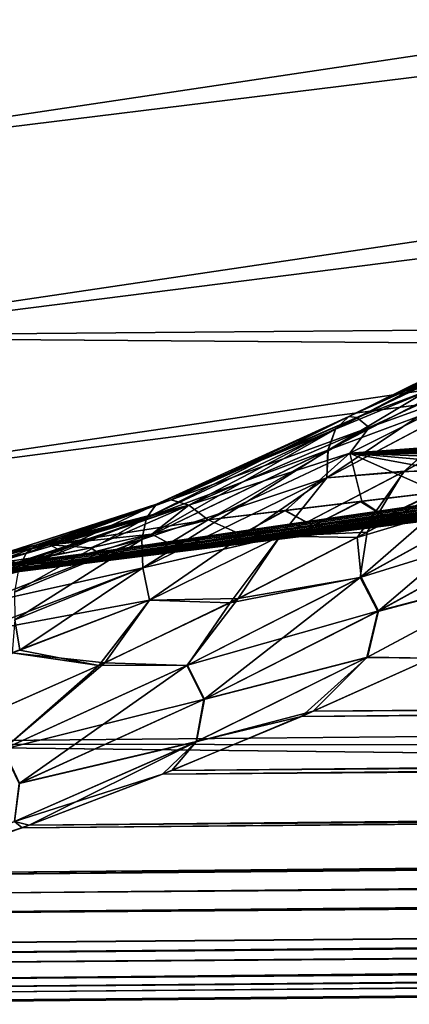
# Model space of a CAD drawing. Header units: millimetres. Extents: x -128 to 173, y -40 to 30.
# Tile 275 of 353: x 131.133 to 131.757, y -22.811 to -21.235. Entities that reach past the tile are written whole.
import ezdxf

# ---------------------------------------------------------------- set-up
doc = ezdxf.new("R2010")
doc.units = ezdxf.units.MM
doc.header["$LTSCALE"] = 56.728605
for name, color, linetype in [('254', 7, 'CONTINUOUS'), ('255', 7, 'CONTINUOUS'), ('256', 7, 'CONTINUOUS'), ('262', 7, 'CONTINUOUS'), ('264', 7, 'CONTINUOUS'), ('268', 7, 'CONTINUOUS'), ('271', 7, 'CONTINUOUS'), ('272', 7, 'CONTINUOUS'), ('276', 7, 'CONTINUOUS'), ('280', 7, 'CONTINUOUS'), ('281', 7, 'CONTINUOUS'), ('282', 7, 'CONTINUOUS')]:
    doc.layers.add(name, color=color, linetype=linetype)

msp = doc.modelspace()

# ---------------------------------------------------------------- linework, layer by layer
at = {"layer": '254', "color": 7, "linetype": 'CONTINUOUS'}
for points in [[(171.8356, -20.5212, -9.5572), (171.8356, -21.3884, -7.4158), (130.5017, -20.8651, -9.6729), (171.8356, -20.5212, -9.5572)], [(171.8356, -21.3884, 7.4158), (171.8356, -20.5212, 9.5572), (130.5017, -20.8651, 9.6729), (171.8356, -21.3884, 7.4158)], [(130.5017, -20.8651, -9.6729), (171.8356, -21.3884, -7.4158), (130.5017, -21.7429, -7.4944), (130.5017, -20.8651, -9.6729)], [(130.5017, -21.7429, 7.4944), (171.8356, -21.3884, 7.4158), (130.5017, -20.8651, 9.6729), (130.5017, -21.7429, 7.4944)], [(171.8356, -21.3884, -7.4158), (171.8356, -22.0329, -5.1971), (130.5017, -21.7429, -7.4944), (171.8356, -21.3884, -7.4158)], [(171.8356, -22.0329, 5.1971), (171.8356, -21.3884, 7.4158), (130.5017, -21.7429, 7.4944), (171.8356, -22.0329, 5.1971)], [(130.5017, -21.7429, -7.4944), (171.8356, -22.0329, -5.1971), (130.5017, -22.3939, -5.2377), (130.5017, -21.7429, -7.4944)], [(130.5017, -22.3939, 5.2377), (171.8356, -22.0329, 5.1971), (130.5017, -21.7429, 7.4944), (130.5017, -22.3939, 5.2377)], [(171.8356, -22.0329, -5.1971), (171.8356, -22.4478, -2.9243), (130.5017, -22.3939, -5.2377), (171.8356, -22.0329, -5.1971)], [(171.8356, -22.4478, 2.9243), (171.8356, -22.0329, 5.1971), (130.5017, -22.3939, 5.2377), (171.8356, -22.4478, 2.9243)], [(151.2652, -22.6287, -2.9254), (130.5017, -22.8113, -2.9264), (130.5017, -22.3939, -5.2377), (151.2652, -22.6287, -2.9254)], [(171.8356, -22.4478, -2.9243), (151.2652, -22.6287, -2.9254), (130.5017, -22.3939, -5.2377), (171.8356, -22.4478, -2.9243)], [(171.8356, -22.4478, 2.9243), (130.5017, -22.3939, 5.2377), (151.2653, -22.6287, 2.9254), (171.8356, -22.4478, 2.9243)], [(130.5017, -22.8113, 2.9264), (151.2653, -22.6287, 2.9254), (130.5017, -22.3939, 5.2377), (130.5017, -22.8113, 2.9264)]]:
    msp.add_3dface(points, dxfattribs=at)
at = {"layer": '255', "color": 7, "linetype": 'CONTINUOUS'}
for points in [[(131.9316, -21.858, 2.0084), (131.8824, -21.9503, 2.0302), (131.7473, -21.9588, 2.1404), (131.9316, -21.858, 2.0084)], [(131.7492, -21.9578, -2.1391), (131.8658, -21.9595, -2.0426), (131.9355, -21.8558, -2.0054), (131.7492, -21.9578, -2.1391)], [(131.7473, -21.9588, 2.1404), (131.6891, -22.0555, 2.1652), (131.5498, -22.0617, 2.263), (131.7473, -21.9588, 2.1404)], [(131.55, -22.0616, -2.2629), (131.6733, -22.0638, -2.1754), (131.7492, -21.9578, -2.1391), (131.55, -22.0616, -2.2629)], [(131.6733, -22.0638, -2.1754), (131.8658, -21.9595, -2.0426), (131.7492, -21.9578, -2.1391), (131.6733, -22.0638, -2.1754)], [(131.8824, -21.9503, 2.0302), (131.6891, -22.0555, 2.1652), (131.7473, -21.9588, 2.1404), (131.8824, -21.9503, 2.0302)], [(131.3408, -22.1641, -2.3745), (131.4698, -22.1683, -2.2965), (131.55, -22.0616, -2.2629), (131.3408, -22.1641, -2.3745)], [(131.5498, -22.0617, 2.263), (131.4828, -22.1618, 2.2893), (131.3408, -22.1641, 2.3745), (131.5498, -22.0617, 2.263)], [(131.4698, -22.1683, -2.2965), (131.6733, -22.0638, -2.1754), (131.55, -22.0616, -2.2629), (131.4698, -22.1683, -2.2965)], [(131.6891, -22.0555, 2.1652), (131.4828, -22.1618, 2.2893), (131.5498, -22.0617, 2.263), (131.6891, -22.0555, 2.1652)], [(131.3408, -22.1641, 2.3745), (131.269, -22.2646, 2.3993), (131.1203, -22.2485, 2.4763), (131.3408, -22.1641, 2.3745)], [(131.1331, -22.2445, -2.4708), (131.2596, -22.269, -2.4037), (131.3408, -22.1641, -2.3745), (131.1331, -22.2445, -2.4708)], [(131.2596, -22.269, -2.4037), (131.4698, -22.1683, -2.2965), (131.3408, -22.1641, -2.3745), (131.2596, -22.269, -2.4037)], [(131.4828, -22.1618, 2.2893), (131.269, -22.2646, 2.3993), (131.3408, -22.1641, 2.3745), (131.4828, -22.1618, 2.2893)], [(131.1208, -22.2484, -2.4761), (131.2596, -22.269, -2.4037), (131.1331, -22.2445, -2.4708), (131.1208, -22.2484, -2.4761)], [(131.0475, -22.3622, -2.4956), (131.2596, -22.269, -2.4037), (131.1208, -22.2484, -2.4761), (131.0475, -22.3622, -2.4956)], [(131.269, -22.2646, 2.3993), (131.054, -22.3595, 2.493), (131.1203, -22.2485, 2.4763), (131.269, -22.2646, 2.3993)]]:
    msp.add_3dface(points, dxfattribs=at)
at = {"layer": '256', "color": 7, "linetype": 'CONTINUOUS'}
for points in [[(142.1846, -20.043, -5.3703), (142.1846, -19.7344, -6.4122), (130.4722, -21.4858, -6.3202), (142.1846, -20.043, -5.3703)], [(130.4722, -21.4858, -6.3202), (142.1846, -19.7344, -6.4122), (130.4722, -21.1328, -7.4155), (130.4722, -21.4858, -6.3202)], [(142.1846, -19.7344, 6.4122), (142.1846, -20.043, 5.3703), (130.4722, -21.4858, 6.3202), (142.1846, -19.7344, 6.4122)], [(130.4722, -21.1328, 7.4155), (142.1846, -19.7344, 6.4122), (130.4722, -21.4858, 6.3202), (130.4722, -21.1328, 7.4155)], [(142.1846, -20.2965, -4.3143), (142.1846, -20.043, -5.3703), (130.4722, -21.7821, -5.2083), (142.1846, -20.2965, -4.3143)], [(130.4722, -21.7821, -5.2083), (142.1846, -20.043, -5.3703), (130.4722, -21.4858, -6.3202), (130.4722, -21.7821, -5.2083)], [(142.1846, -20.043, 5.3703), (142.1846, -20.2965, 4.3143), (130.4722, -21.7821, 5.2083), (142.1846, -20.043, 5.3703)], [(130.4722, -21.4858, 6.3202), (142.1846, -20.043, 5.3703), (130.4722, -21.7821, 5.2083), (130.4722, -21.4858, 6.3202)], [(142.1846, -20.4945, -3.2461), (142.1846, -20.2965, -4.3143), (130.4722, -22.0208, -4.0825), (142.1846, -20.4945, -3.2461)], [(130.4722, -22.0208, -4.0825), (142.1846, -20.2965, -4.3143), (130.4722, -21.7821, -5.2083), (130.4722, -22.0208, -4.0825)], [(142.1846, -20.2965, 4.3143), (142.1846, -20.4945, 3.2461), (130.4722, -22.0208, 4.0825), (142.1846, -20.2965, 4.3143)], [(130.4722, -21.7821, 5.2083), (142.1846, -20.2965, 4.3143), (130.4722, -22.0208, 4.0825), (130.4722, -21.7821, 5.2083)], [(130.5966, -22.1858, -2.9313), (142.1846, -20.4945, -3.2461), (130.4722, -22.2015, -2.946), (130.5966, -22.1858, -2.9313)], [(130.4722, -22.2015, -2.946), (142.1846, -20.4945, -3.2461), (130.4722, -22.0208, -4.0825), (130.4722, -22.2015, -2.946)], [(142.1846, -20.4945, 3.2461), (142.1846, -20.6364, 2.1687), (130.4722, -22.2015, 2.946), (142.1846, -20.4945, 3.2461)], [(130.4722, -22.0208, 4.0825), (142.1846, -20.4945, 3.2461), (130.4722, -22.2015, 2.946), (130.4722, -22.0208, 4.0825)], [(130.7198, -22.1703, -2.9166), (142.1846, -20.4945, -3.2461), (130.5966, -22.1858, -2.9313), (130.7198, -22.1703, -2.9166)], [(130.8417, -22.1549, -2.902), (142.1846, -20.4945, -3.2461), (130.7198, -22.1703, -2.9166), (130.8417, -22.1549, -2.902)], [(130.9625, -22.1397, -2.8873), (142.1846, -20.4945, -3.2461), (130.8417, -22.1549, -2.902), (130.9625, -22.1397, -2.8873)], [(131.0821, -22.1246, -2.8727), (142.1846, -20.4945, -3.2461), (130.9625, -22.1397, -2.8873), (131.0821, -22.1246, -2.8727)], [(131.2004, -22.1098, -2.8581), (142.1846, -20.4945, -3.2461), (131.0821, -22.1246, -2.8727), (131.2004, -22.1098, -2.8581)], [(131.3175, -22.095, -2.8435), (142.1846, -20.4945, -3.2461), (131.2004, -22.1098, -2.8581), (131.3175, -22.095, -2.8435)], [(131.4335, -22.0805, -2.8289), (142.1846, -20.4945, -3.2461), (131.3175, -22.095, -2.8435), (131.4335, -22.0805, -2.8289)], [(131.5482, -22.0661, -2.8144), (142.1846, -20.4945, -3.2461), (131.4335, -22.0805, -2.8289), (131.5482, -22.0661, -2.8144)], [(131.6617, -22.0519, -2.7999), (142.1846, -20.4945, -3.2461), (131.5482, -22.0661, -2.8144), (131.6617, -22.0519, -2.7999)], [(131.7739, -22.0378, -2.7854), (142.1846, -20.4945, -3.2461), (131.6617, -22.0519, -2.7999), (131.7739, -22.0378, -2.7854)], [(130.4722, -22.2015, 2.946), (142.1846, -20.6364, 2.1687), (130.5956, -22.1859, 2.9314), (130.4722, -22.2015, 2.946)], [(130.5956, -22.1859, 2.9314), (142.1846, -20.6364, 2.1687), (130.7178, -22.1705, 2.9169), (130.5956, -22.1859, 2.9314)], [(130.7178, -22.1705, 2.9169), (142.1846, -20.6364, 2.1687), (130.8388, -22.1553, 2.9023), (130.7178, -22.1705, 2.9169)], [(130.8388, -22.1553, 2.9023), (142.1846, -20.6364, 2.1687), (130.9587, -22.1402, 2.8878), (130.8388, -22.1553, 2.9023)], [(130.9587, -22.1402, 2.8878), (142.1846, -20.6364, 2.1687), (131.0773, -22.1252, 2.8733), (130.9587, -22.1402, 2.8878)], [(131.0773, -22.1252, 2.8733), (142.1846, -20.6364, 2.1687), (131.1948, -22.1105, 2.8588), (131.0773, -22.1252, 2.8733)], [(131.1948, -22.1105, 2.8588), (142.1846, -20.6364, 2.1687), (131.3111, -22.0959, 2.8443), (131.1948, -22.1105, 2.8588)], [(131.3111, -22.0959, 2.8443), (142.1846, -20.6364, 2.1687), (131.4261, -22.0814, 2.8299), (131.3111, -22.0959, 2.8443)], [(131.4261, -22.0814, 2.8299), (142.1846, -20.6364, 2.1687), (131.54, -22.0671, 2.8155), (131.4261, -22.0814, 2.8299)], [(131.54, -22.0671, 2.8155), (142.1846, -20.6364, 2.1687), (131.6527, -22.053, 2.801), (131.54, -22.0671, 2.8155)], [(131.6527, -22.053, 2.801), (142.1846, -20.6364, 2.1687), (131.7642, -22.039, 2.7867), (131.6527, -22.053, 2.801)]]:
    msp.add_3dface(points, dxfattribs=at)
at = {"layer": '262', "color": 7, "linetype": 'CONTINUOUS'}
for points in [[(131.7921, -22.2572, -2.2159), (131.5839, -22.3503, -2.3354), (172.5882, -21.9203, -2.2417), (131.7921, -22.2572, -2.2159)], [(172.5882, -21.9203, -2.2417), (131.5839, -22.3503, -2.3354), (172.5623, -21.9771, -2.3156), (172.5882, -21.9203, -2.2417)], [(172.5623, -21.9771, -2.3156), (131.5839, -22.3503, -2.3354), (172.5312, -22.0305, -2.3818), (172.5623, -21.9771, -2.3156)], [(131.6027, -22.3421, 2.3252), (131.7921, -22.2572, 2.2159), (172.5619, -21.9779, 2.3167), (131.6027, -22.3421, 2.3252)], [(172.5306, -22.0315, 2.383), (131.6027, -22.3421, 2.3252), (172.5619, -21.9779, 2.3167), (172.5306, -22.0315, 2.383)], [(131.5839, -22.3503, -2.3354), (131.3615, -22.4429, -2.445), (172.5312, -22.0305, -2.3818), (131.5839, -22.3503, -2.3354)], [(172.5312, -22.0305, -2.3818), (131.3615, -22.4429, -2.445), (172.4954, -22.0806, -2.441), (172.5312, -22.0305, -2.3818)], [(131.3767, -22.4368, 2.438), (131.6027, -22.3421, 2.3252), (172.5306, -22.0315, 2.383), (131.3767, -22.4368, 2.438)], [(172.4947, -22.0816, 2.4422), (131.3767, -22.4368, 2.438), (172.5306, -22.0315, 2.383), (172.4947, -22.0816, 2.4422)], [(172.4954, -22.0806, -2.441), (131.3615, -22.4429, -2.445), (172.4554, -22.1271, -2.4939), (172.4954, -22.0806, -2.441)], [(172.4544, -22.1281, 2.495), (131.3767, -22.4368, 2.438), (172.4947, -22.0816, 2.4422), (172.4544, -22.1281, 2.495)], [(131.3615, -22.4429, -2.445), (131.1366, -22.5286, -2.539), (172.4554, -22.1271, -2.4939), (131.3615, -22.4429, -2.445)], [(172.4554, -22.1271, -2.4939), (131.1366, -22.5286, -2.539), (172.4115, -22.1701, -2.5409), (172.4554, -22.1271, -2.4939)], [(131.148, -22.5244, 2.5346), (131.3767, -22.4368, 2.438), (172.4544, -22.1281, 2.495), (131.148, -22.5244, 2.5346)], [(172.4104, -22.1711, 2.542), (131.148, -22.5244, 2.5346), (172.4544, -22.1281, 2.495), (172.4104, -22.1711, 2.542)], [(131.1366, -22.5286, -2.539), (130.9144, -22.6043, -2.6169), (172.4115, -22.1701, -2.5409), (131.1366, -22.5286, -2.539)], [(172.4115, -22.1701, -2.5409), (130.9144, -22.6043, -2.6169), (172.3642, -22.2094, -2.5825), (172.4115, -22.1701, -2.5409)], [(172.3629, -22.2104, 2.5835), (131.148, -22.5244, 2.5346), (172.4104, -22.1711, 2.542), (172.3629, -22.2104, 2.5835)], [(172.3642, -22.2094, -2.5825), (130.9144, -22.6043, -2.6169), (172.3136, -22.2451, -2.6191), (172.3642, -22.2094, -2.5825)], [(130.9231, -22.6014, 2.6141), (131.148, -22.5244, 2.5346), (172.3629, -22.2104, 2.5835), (130.9231, -22.6014, 2.6141)], [(172.3123, -22.2459, 2.6199), (130.9231, -22.6014, 2.6141), (172.3629, -22.2104, 2.5835), (172.3123, -22.2459, 2.6199)], [(130.9144, -22.6043, -2.6169), (130.8138, -22.6353, -2.6475), (172.3136, -22.2451, -2.6191), (130.9144, -22.6043, -2.6169)], [(172.3136, -22.2451, -2.6191), (130.8138, -22.6353, -2.6475), (172.2042, -22.3049, -2.6781), (172.3136, -22.2451, -2.6191)], [(130.814, -22.6352, 2.6474), (130.9231, -22.6014, 2.6141), (172.3123, -22.2459, 2.6199), (130.814, -22.6352, 2.6474)], [(172.2028, -22.3055, 2.6787), (130.814, -22.6352, 2.6474), (172.3123, -22.2459, 2.6199), (172.2028, -22.3055, 2.6787)], [(130.8138, -22.6353, -2.6475), (130.7005, -22.6676, -2.6785), (172.2042, -22.3049, -2.6781), (130.8138, -22.6353, -2.6475)], [(172.2042, -22.3049, -2.6781), (130.7005, -22.6676, -2.6785), (172.0858, -22.3487, -2.7194), (172.2042, -22.3049, -2.6781)], [(130.7067, -22.6659, 2.6769), (130.814, -22.6352, 2.6474), (172.2028, -22.3055, 2.6787), (130.7067, -22.6659, 2.6769)], [(172.0842, -22.3492, 2.7198), (130.7067, -22.6659, 2.6769), (172.2028, -22.3055, 2.6787), (172.0842, -22.3492, 2.7198)], [(130.7005, -22.6676, -2.6785), (130.5012, -22.7172, -2.7246), (172.0858, -22.3487, -2.7194), (130.7005, -22.6676, -2.6785)], [(172.0858, -22.3487, -2.7194), (130.5012, -22.7172, -2.7246), (130.5012, -22.7329, -2.7394), (172.0858, -22.3487, -2.7194)], [(171.9613, -22.3757, -2.7437), (172.0858, -22.3487, -2.7194), (130.5012, -22.7329, -2.7394), (171.9613, -22.3757, -2.7437)], [(130.5012, -22.7172, 2.7246), (130.7067, -22.6659, 2.6769), (172.0842, -22.3492, 2.7198), (130.5012, -22.7172, 2.7246)], [(171.9602, -22.3759, 2.7439), (130.5012, -22.7172, 2.7246), (172.0842, -22.3492, 2.7198), (171.9602, -22.3759, 2.7439)], [(171.9613, -22.3757, -2.7437), (130.5012, -22.7329, -2.7394), (151.1948, -22.5668, -2.7529), (171.9613, -22.3757, -2.7437)], [(130.5012, -22.7329, 2.7394), (130.5012, -22.7172, 2.7246), (171.9602, -22.3759, 2.7439), (130.5012, -22.7329, 2.7394)], [(130.5012, -22.7329, 2.7394), (171.9602, -22.3759, 2.7439), (151.1948, -22.5668, 2.7529), (130.5012, -22.7329, 2.7394)], [(130.5012, -22.7487, 2.7541), (130.5012, -22.7329, 2.7394), (151.1948, -22.5668, 2.7529), (130.5012, -22.7487, 2.7541)], [(130.5012, -22.7487, -2.7541), (151.1948, -22.5668, -2.7529), (130.5012, -22.7329, -2.7394), (130.5012, -22.7487, -2.7541)]]:
    msp.add_3dface(points, dxfattribs=at)
at = {"layer": '264', "color": 7, "linetype": 'CONTINUOUS'}
for points in [[(130.5012, -22.7487, 2.7541), (151.1948, -22.5668, 2.7529), (171.8354, -22.4234, 2.7997), (130.5012, -22.7487, 2.7541)], [(130.5012, -22.7487, 2.7541), (171.8354, -22.4234, 2.7997), (130.5015, -22.7877, 2.8037), (130.5012, -22.7487, 2.7541)], [(171.8354, -22.4234, 2.7997), (171.8354, -22.4245, 2.8015), (130.5015, -22.7877, 2.8037), (171.8354, -22.4234, 2.7997)], [(171.8354, -22.4245, 2.8015), (171.8356, -22.4452, 2.8572), (130.5015, -22.7877, 2.8037), (171.8354, -22.4245, 2.8015)], [(130.5015, -22.7877, 2.8037), (171.8356, -22.4452, 2.8572), (130.5017, -22.8093, 2.8632), (130.5015, -22.7877, 2.8037)], [(171.8356, -22.4452, 2.8572), (171.8356, -22.446, 2.861), (130.5017, -22.8093, 2.8632), (171.8356, -22.4452, 2.8572)], [(171.8356, -22.446, 2.861), (171.8356, -22.4485, 2.9186), (130.5017, -22.8093, 2.8632), (171.8356, -22.446, 2.861)], [(171.8356, -22.4485, 2.9186), (151.2653, -22.6287, 2.9254), (130.5017, -22.8093, 2.8632), (171.8356, -22.4485, 2.9186)], [(130.5017, -22.8113, 2.9264), (130.5017, -22.8093, 2.8632), (151.2653, -22.6287, 2.9254), (130.5017, -22.8113, 2.9264)]]:
    msp.add_3dface(points, dxfattribs=at)
at = {"layer": '268', "color": 7, "linetype": 'CONTINUOUS'}
for points in [[(171.8351, -22.3854, -2.7517), (151.1948, -22.5668, -2.7529), (130.5014, -22.7751, -2.7839), (171.8351, -22.3854, -2.7517)], [(171.8354, -22.4234, -2.7997), (171.8351, -22.3854, -2.7517), (130.5014, -22.7751, -2.7839), (171.8354, -22.4234, -2.7997)], [(130.5015, -22.7874, -2.8031), (171.8354, -22.4234, -2.7997), (130.5014, -22.7751, -2.7839), (130.5015, -22.7874, -2.8031)], [(171.8354, -22.4245, -2.8015), (171.8354, -22.4234, -2.7997), (130.5015, -22.7874, -2.8031), (171.8354, -22.4245, -2.8015)], [(130.5016, -22.7965, -2.8216), (171.8354, -22.4245, -2.8015), (130.5015, -22.7874, -2.8031), (130.5016, -22.7965, -2.8216)], [(171.8356, -22.4452, -2.8572), (171.8354, -22.4245, -2.8015), (130.5016, -22.7965, -2.8216), (171.8356, -22.4452, -2.8572)], [(130.5017, -22.8093, -2.8628), (171.8356, -22.4452, -2.8572), (130.5016, -22.7965, -2.8216), (130.5017, -22.8093, -2.8628)], [(171.8356, -22.446, -2.861), (171.8356, -22.4452, -2.8572), (130.5017, -22.8093, -2.8628), (171.8356, -22.446, -2.861)], [(171.8356, -22.4485, -2.9186), (171.8356, -22.446, -2.861), (130.5017, -22.8102, -2.8679), (171.8356, -22.4485, -2.9186)], [(130.5017, -22.8102, -2.8679), (171.8356, -22.446, -2.861), (130.5017, -22.8093, -2.8628), (130.5017, -22.8102, -2.8679)], [(171.8356, -22.4485, -2.9186), (130.5017, -22.8102, -2.8679), (151.2652, -22.6287, -2.9254), (171.8356, -22.4485, -2.9186)], [(151.1948, -22.5668, -2.7529), (130.5012, -22.7487, -2.7541), (130.5014, -22.7751, -2.7839), (151.1948, -22.5668, -2.7529)], [(130.5017, -22.8113, -2.9264), (151.2652, -22.6287, -2.9254), (130.5017, -22.8102, -2.8679), (130.5017, -22.8113, -2.9264)]]:
    msp.add_3dface(points, dxfattribs=at)
at = {"layer": '271', "color": 7, "linetype": 'CONTINUOUS'}
for points in [[(131.8753, -21.8217, 2.4028), (131.6613, -21.9291, 2.545), (133.3691, -21.8037, 2.4225), (131.8753, -21.8217, 2.4028)], [(133.3691, -21.8037, 2.4225), (131.6613, -21.9291, 2.545), (133.2518, -21.8177, 2.439), (133.3691, -21.8037, 2.4225)], [(133.2518, -21.8177, 2.439), (131.6613, -21.9291, 2.545), (133.133, -21.8318, 2.4555), (133.2518, -21.8177, 2.439)], [(131.6613, -21.9291, -2.545), (131.877, -21.8208, -2.4016), (132.5005, -21.9075, -2.5406), (131.6613, -21.9291, -2.545)], [(133.133, -21.8318, 2.4555), (131.6613, -21.9291, 2.545), (133.0288, -21.8443, 2.4699), (133.133, -21.8318, 2.4555)], [(133.0288, -21.8443, 2.4699), (131.6613, -21.9291, 2.545), (132.9234, -21.8569, 2.4843), (133.0288, -21.8443, 2.4699)], [(132.9234, -21.8569, 2.4843), (131.6613, -21.9291, 2.545), (132.8167, -21.8696, 2.4987), (132.9234, -21.8569, 2.4843)], [(132.8167, -21.8696, 2.4987), (131.6613, -21.9291, 2.545), (132.7088, -21.8825, 2.5131), (132.8167, -21.8696, 2.4987)], [(132.7088, -21.8825, 2.5131), (131.6613, -21.9291, 2.545), (132.5995, -21.8956, 2.5276), (132.7088, -21.8825, 2.5131)], [(132.5995, -21.8956, 2.5276), (131.6613, -21.9291, 2.545), (132.4889, -21.9089, 2.5421), (132.5995, -21.8956, 2.5276)], [(132.3874, -21.921, -2.5553), (131.6613, -21.9291, -2.545), (132.5005, -21.9075, -2.5406), (132.3874, -21.921, -2.5553)], [(132.4889, -21.9089, 2.5421), (131.6613, -21.9291, 2.545), (132.3769, -21.9223, 2.5567), (132.4889, -21.9089, 2.5421)], [(131.6613, -21.9291, 2.545), (131.4348, -22.0355, 2.6739), (132.3769, -21.9223, 2.5567), (131.6613, -21.9291, 2.545)], [(132.3769, -21.9223, 2.5567), (131.4348, -22.0355, 2.6739), (132.2637, -21.9358, 2.5713), (132.3769, -21.9223, 2.5567)], [(131.4348, -22.0355, -2.6739), (131.6613, -21.9291, -2.545), (131.5584, -22.0206, -2.659), (131.4348, -22.0355, -2.6739)], [(131.5584, -22.0206, -2.659), (131.6613, -21.9291, -2.545), (131.6808, -22.0059, -2.6442), (131.5584, -22.0206, -2.659)], [(132.2729, -21.9347, -2.5701), (131.6613, -21.9291, -2.545), (132.3874, -21.921, -2.5553), (132.2729, -21.9347, -2.5701)], [(131.6808, -22.0059, -2.6442), (131.6613, -21.9291, -2.545), (131.8018, -21.9913, -2.6293), (131.6808, -22.0059, -2.6442)], [(131.8018, -21.9913, -2.6293), (131.6613, -21.9291, -2.545), (131.9216, -21.9769, -2.6145), (131.8018, -21.9913, -2.6293)], [(131.9216, -21.9769, -2.6145), (131.6613, -21.9291, -2.545), (132.04, -21.9627, -2.5997), (131.9216, -21.9769, -2.6145)], [(132.04, -21.9627, -2.5997), (131.6613, -21.9291, -2.545), (132.1571, -21.9486, -2.5849), (132.04, -21.9627, -2.5997)], [(132.1571, -21.9486, -2.5849), (131.6613, -21.9291, -2.545), (132.2729, -21.9347, -2.5701), (132.1571, -21.9486, -2.5849)], [(132.2637, -21.9358, 2.5713), (131.4348, -22.0355, 2.6739), (132.1491, -21.9496, 2.5859), (132.2637, -21.9358, 2.5713)], [(132.1491, -21.9496, 2.5859), (131.4348, -22.0355, 2.6739), (132.0333, -21.9635, 2.6005), (132.1491, -21.9496, 2.5859)], [(132.0333, -21.9635, 2.6005), (131.4348, -22.0355, 2.6739), (131.9162, -21.9775, 2.6152), (132.0333, -21.9635, 2.6005)], [(131.9162, -21.9775, 2.6152), (131.4348, -22.0355, 2.6739), (131.7977, -21.9918, 2.6298), (131.9162, -21.9775, 2.6152)], [(131.4348, -22.0355, 2.6739), (131.5571, -22.0208, 2.6592), (131.7977, -21.9918, 2.6298), (131.4348, -22.0355, 2.6739)], [(131.678, -22.0062, 2.6445), (131.7977, -21.9918, 2.6298), (131.5571, -22.0208, 2.6592), (131.678, -22.0062, 2.6445)]]:
    msp.add_3dface(points, dxfattribs=at)
at = {"layer": '272', "color": 7, "linetype": 'CONTINUOUS'}
for points in [[(131.7977, -21.9918, 2.6298), (131.678, -22.0062, 2.6445), (131.718, -22.0309, 2.6897), (131.7977, -21.9918, 2.6298)], [(131.6808, -22.0059, -2.6442), (131.8018, -21.9913, -2.6293), (131.718, -22.0309, -2.6897), (131.6808, -22.0059, -2.6442)], [(131.718, -22.0309, -2.6897), (131.8018, -21.9913, -2.6293), (131.8332, -22.0168, -2.6756), (131.718, -22.0309, -2.6897)], [(131.7977, -21.9918, 2.6298), (131.718, -22.0309, 2.6897), (131.8333, -22.0168, 2.6756), (131.7977, -21.9918, 2.6298)], [(131.678, -22.0062, 2.6445), (131.5571, -22.0208, 2.6592), (131.6028, -22.045, 2.7036), (131.678, -22.0062, 2.6445)], [(131.5584, -22.0206, -2.659), (131.6808, -22.0059, -2.6442), (131.6028, -22.045, -2.7036), (131.5584, -22.0206, -2.659)], [(131.6028, -22.045, -2.7036), (131.6808, -22.0059, -2.6442), (131.718, -22.0309, -2.6897), (131.6028, -22.045, -2.7036)], [(131.678, -22.0062, 2.6445), (131.6028, -22.045, 2.7036), (131.718, -22.0309, 2.6897), (131.678, -22.0062, 2.6445)], [(131.4348, -22.0355, -2.6739), (131.5584, -22.0206, -2.659), (131.4875, -22.0591, -2.7173), (131.4348, -22.0355, -2.6739)], [(131.5571, -22.0208, 2.6592), (131.4348, -22.0355, 2.6739), (131.4875, -22.0591, 2.7173), (131.5571, -22.0208, 2.6592)], [(131.4875, -22.0591, -2.7173), (131.5584, -22.0206, -2.659), (131.6028, -22.045, -2.7036), (131.4875, -22.0591, -2.7173)], [(131.5571, -22.0208, 2.6592), (131.4875, -22.0591, 2.7173), (131.6028, -22.045, 2.7036), (131.5571, -22.0208, 2.6592)], [(131.718, -22.0309, 2.6897), (131.8096, -22.0338, 2.7347), (131.8333, -22.0168, 2.6756), (131.718, -22.0309, 2.6897)], [(131.718, -22.0309, -2.6897), (131.8332, -22.0168, -2.6756), (131.8097, -22.0338, -2.7347), (131.718, -22.0309, -2.6897)], [(131.3446, -22.0585, -2.701), (131.4348, -22.0355, -2.6739), (131.3722, -22.0733, -2.731), (131.3446, -22.0585, -2.701)], [(131.3723, -22.0733, 2.731), (131.4348, -22.0355, 2.6739), (131.3447, -22.0585, 2.7009), (131.3723, -22.0733, 2.731)], [(131.3722, -22.0733, -2.731), (131.4348, -22.0355, -2.6739), (131.4875, -22.0591, -2.7173), (131.3722, -22.0733, -2.731)], [(131.4348, -22.0355, 2.6739), (131.3723, -22.0733, 2.731), (131.4875, -22.0591, 2.7173), (131.4348, -22.0355, 2.6739)], [(131.6028, -22.045, 2.7036), (131.6941, -22.0482, 2.7487), (131.718, -22.0309, 2.6897), (131.6028, -22.045, 2.7036)], [(131.6028, -22.045, -2.7036), (131.718, -22.0309, -2.6897), (131.6941, -22.0482, -2.7487), (131.6028, -22.045, -2.7036)], [(131.6527, -22.053, 2.801), (131.7642, -22.039, 2.7867), (131.6941, -22.0482, 2.7487), (131.6527, -22.053, 2.801)], [(131.7739, -22.0378, -2.7854), (131.6617, -22.0519, -2.7999), (131.6941, -22.0482, -2.7487), (131.7739, -22.0378, -2.7854)], [(131.6941, -22.0482, 2.7487), (131.8096, -22.0338, 2.7347), (131.718, -22.0309, 2.6897), (131.6941, -22.0482, 2.7487)], [(131.6941, -22.0482, -2.7487), (131.718, -22.0309, -2.6897), (131.8097, -22.0338, -2.7347), (131.6941, -22.0482, -2.7487)], [(131.6941, -22.0482, 2.7487), (131.7642, -22.039, 2.7867), (131.8096, -22.0338, 2.7347), (131.6941, -22.0482, 2.7487)], [(131.7739, -22.0378, -2.7854), (131.6941, -22.0482, -2.7487), (131.8097, -22.0338, -2.7347), (131.7739, -22.0378, -2.7854)], [(131.4875, -22.0591, 2.7173), (131.5785, -22.0626, 2.7626), (131.6028, -22.045, 2.7036), (131.4875, -22.0591, 2.7173)], [(131.4875, -22.0591, -2.7173), (131.6028, -22.045, -2.7036), (131.5785, -22.0626, -2.7626), (131.4875, -22.0591, -2.7173)], [(131.54, -22.0671, 2.8155), (131.6527, -22.053, 2.801), (131.5785, -22.0626, 2.7626), (131.54, -22.0671, 2.8155)], [(131.6617, -22.0519, -2.7999), (131.5482, -22.0661, -2.8144), (131.5785, -22.0626, -2.7626), (131.6617, -22.0519, -2.7999)], [(131.5785, -22.0626, 2.7626), (131.6941, -22.0482, 2.7487), (131.6028, -22.045, 2.7036), (131.5785, -22.0626, 2.7626)], [(131.5785, -22.0626, -2.7626), (131.6028, -22.045, -2.7036), (131.6941, -22.0482, -2.7487), (131.5785, -22.0626, -2.7626)], [(131.5785, -22.0626, 2.7626), (131.6527, -22.053, 2.801), (131.6941, -22.0482, 2.7487), (131.5785, -22.0626, 2.7626)], [(131.6617, -22.0519, -2.7999), (131.5785, -22.0626, -2.7626), (131.6941, -22.0482, -2.7487), (131.6617, -22.0519, -2.7999)], [(131.2468, -22.0805, -2.7291), (131.3446, -22.0585, -2.701), (131.257, -22.0874, -2.7445), (131.2468, -22.0805, -2.7291)], [(131.247, -22.0805, 2.729), (131.257, -22.0874, 2.7445), (131.3447, -22.0585, 2.7009), (131.247, -22.0805, 2.729)], [(131.257, -22.0874, 2.7445), (131.3723, -22.0733, 2.731), (131.3447, -22.0585, 2.7009), (131.257, -22.0874, 2.7445)], [(131.257, -22.0874, -2.7445), (131.3446, -22.0585, -2.701), (131.3722, -22.0733, -2.731), (131.257, -22.0874, -2.7445)], [(131.3722, -22.0733, -2.731), (131.4875, -22.0591, -2.7173), (131.4629, -22.077, -2.7763), (131.3722, -22.0733, -2.731)], [(131.3723, -22.0733, 2.731), (131.4629, -22.077, 2.7763), (131.4875, -22.0591, 2.7173), (131.3723, -22.0733, 2.731)], [(131.4261, -22.0814, 2.8299), (131.54, -22.0671, 2.8155), (131.4629, -22.077, 2.7763), (131.4261, -22.0814, 2.8299)], [(131.5482, -22.0661, -2.8144), (131.4335, -22.0805, -2.8289), (131.4629, -22.077, -2.7763), (131.5482, -22.0661, -2.8144)], [(131.4629, -22.077, 2.7763), (131.5785, -22.0626, 2.7626), (131.4875, -22.0591, 2.7173), (131.4629, -22.077, 2.7763)], [(131.4629, -22.077, -2.7763), (131.4875, -22.0591, -2.7173), (131.5785, -22.0626, -2.7626), (131.4629, -22.077, -2.7763)], [(131.4629, -22.077, 2.7763), (131.54, -22.0671, 2.8155), (131.5785, -22.0626, 2.7626), (131.4629, -22.077, 2.7763)], [(131.5482, -22.0661, -2.8144), (131.4629, -22.077, -2.7763), (131.5785, -22.0626, -2.7626), (131.5482, -22.0661, -2.8144)], [(131.1417, -22.1015, 2.7578), (131.257, -22.0874, 2.7445), (131.247, -22.0805, 2.729), (131.1417, -22.1015, 2.7578)], [(131.2057, -22.089, -2.7405), (131.2468, -22.0805, -2.7291), (131.1417, -22.1015, -2.7578), (131.2057, -22.089, -2.7405)], [(131.1417, -22.1015, -2.7578), (131.2468, -22.0805, -2.7291), (131.257, -22.0874, -2.7445), (131.1417, -22.1015, -2.7578)], [(131.257, -22.0874, 2.7445), (131.3473, -22.0914, 2.7898), (131.3723, -22.0733, 2.731), (131.257, -22.0874, 2.7445)], [(131.257, -22.0874, -2.7445), (131.3722, -22.0733, -2.731), (131.3473, -22.0914, -2.7898), (131.257, -22.0874, -2.7445)], [(131.3111, -22.0959, 2.8443), (131.4261, -22.0814, 2.8299), (131.3473, -22.0914, 2.7898), (131.3111, -22.0959, 2.8443)], [(131.4335, -22.0805, -2.8289), (131.3175, -22.095, -2.8435), (131.3473, -22.0914, -2.7898), (131.4335, -22.0805, -2.8289)], [(131.3473, -22.0914, 2.7898), (131.4629, -22.077, 2.7763), (131.3723, -22.0733, 2.731), (131.3473, -22.0914, 2.7898)], [(131.3473, -22.0914, -2.7898), (131.3722, -22.0733, -2.731), (131.4629, -22.077, -2.7763), (131.3473, -22.0914, -2.7898)], [(131.3473, -22.0914, 2.7898), (131.4261, -22.0814, 2.8299), (131.4629, -22.077, 2.7763), (131.3473, -22.0914, 2.7898)], [(131.4335, -22.0805, -2.8289), (131.3473, -22.0914, -2.7898), (131.4629, -22.077, -2.7763), (131.4335, -22.0805, -2.8289)], [(131.0275, -22.1219, -2.7872), (131.1417, -22.1015, -2.7578), (131.1161, -22.1203, -2.8166), (131.0275, -22.1219, -2.7872)], [(131.1161, -22.1203, -2.8166), (131.1417, -22.1015, -2.7578), (131.2317, -22.1059, -2.8033), (131.1161, -22.1203, -2.8166)], [(131.127, -22.1043, 2.7617), (131.2317, -22.1059, 2.8033), (131.1417, -22.1015, 2.7578), (131.127, -22.1043, 2.7617)], [(131.1417, -22.1015, 2.7578), (131.2317, -22.1059, 2.8033), (131.257, -22.0874, 2.7445), (131.1417, -22.1015, 2.7578)], [(131.1417, -22.1015, -2.7578), (131.257, -22.0874, -2.7445), (131.2317, -22.1059, -2.8033), (131.1417, -22.1015, -2.7578)], [(131.1948, -22.1105, 2.8588), (131.3111, -22.0959, 2.8443), (131.2317, -22.1059, 2.8033), (131.1948, -22.1105, 2.8588)], [(131.3175, -22.095, -2.8435), (131.2004, -22.1098, -2.8581), (131.2317, -22.1059, -2.8033), (131.3175, -22.095, -2.8435)], [(131.2317, -22.1059, 2.8033), (131.3473, -22.0914, 2.7898), (131.257, -22.0874, 2.7445), (131.2317, -22.1059, 2.8033)], [(131.2317, -22.1059, -2.8033), (131.257, -22.0874, -2.7445), (131.3473, -22.0914, -2.7898), (131.2317, -22.1059, -2.8033)], [(131.2317, -22.1059, 2.8033), (131.3111, -22.0959, 2.8443), (131.3473, -22.0914, 2.7898), (131.2317, -22.1059, 2.8033)], [(131.3175, -22.095, -2.8435), (131.2317, -22.1059, -2.8033), (131.3473, -22.0914, -2.7898), (131.3175, -22.095, -2.8435)], [(131.0773, -22.1252, 2.8733), (131.1948, -22.1105, 2.8588), (131.116, -22.1203, 2.8166), (131.0773, -22.1252, 2.8733)], [(131.2004, -22.1098, -2.8581), (131.0821, -22.1246, -2.8727), (131.1161, -22.1203, -2.8166), (131.2004, -22.1098, -2.8581)], [(131.116, -22.1203, 2.8166), (131.2317, -22.1059, 2.8033), (131.127, -22.1043, 2.7617), (131.116, -22.1203, 2.8166)], [(131.116, -22.1203, 2.8166), (131.1948, -22.1105, 2.8588), (131.2317, -22.1059, 2.8033), (131.116, -22.1203, 2.8166)], [(131.2004, -22.1098, -2.8581), (131.1161, -22.1203, -2.8166), (131.2317, -22.1059, -2.8033), (131.2004, -22.1098, -2.8581)]]:
    msp.add_3dface(points, dxfattribs=at)
at = {"layer": '276', "color": 7, "linetype": 'CONTINUOUS'}
for points in [[(131.8658, -21.9595, -2.0426), (131.6733, -22.0638, -2.1754), (131.9401, -21.9839, -1.9828), (131.8658, -21.9595, -2.0426)], [(131.6891, -22.0555, 2.1652), (131.8824, -21.9503, 2.0302), (131.6782, -22.1278, 2.1709), (131.6891, -22.0555, 2.1652)], [(131.6782, -22.1278, 2.1709), (131.8824, -21.9503, 2.0302), (131.9387, -21.9846, 1.9838), (131.6782, -22.1278, 2.1709)], [(131.9401, -21.9839, -1.9828), (131.6733, -22.0638, -2.1754), (131.6794, -22.1272, -2.1701), (131.9401, -21.9839, -1.9828)], [(131.6782, -22.1278, 2.1709), (131.9387, -21.9846, 1.9838), (131.7062, -22.1821, 2.1737), (131.6782, -22.1278, 2.1709)], [(131.9401, -21.9839, -1.9828), (131.6794, -22.1272, -2.1701), (131.9675, -22.0385, -1.9817), (131.9401, -21.9839, -1.9828)], [(131.7062, -22.1821, 2.1737), (131.9387, -21.9846, 1.9838), (131.9662, -22.0393, 1.9828), (131.7062, -22.1821, 2.1737)], [(131.9675, -22.0385, -1.9817), (131.6794, -22.1272, -2.1701), (131.7074, -22.1815, -2.1729), (131.9675, -22.0385, -1.9817)], [(131.7062, -22.1821, 2.1737), (131.9662, -22.0393, 1.9828), (131.9443, -22.1192, 2.0435), (131.7062, -22.1821, 2.1737)], [(131.9675, -22.0385, -1.9817), (131.7074, -22.1815, -2.1729), (131.9453, -22.1186, -2.0427), (131.9675, -22.0385, -1.9817)], [(131.6733, -22.0638, -2.1754), (131.4698, -22.1683, -2.2965), (131.6794, -22.1272, -2.1701), (131.6733, -22.0638, -2.1754)], [(131.4828, -22.1618, 2.2893), (131.6891, -22.0555, 2.1652), (131.6782, -22.1278, 2.1709), (131.4828, -22.1618, 2.2893)], [(131.4003, -22.269, 2.3343), (131.4828, -22.1618, 2.2893), (131.6782, -22.1278, 2.1709), (131.4003, -22.269, 2.3343)], [(131.4003, -22.269, 2.3343), (131.6782, -22.1278, 2.1709), (131.4278, -22.3231, 2.3413), (131.4003, -22.269, 2.3343)], [(131.6794, -22.1272, -2.1701), (131.4698, -22.1683, -2.2965), (131.4014, -22.2685, -2.3338), (131.6794, -22.1272, -2.1701)], [(131.6794, -22.1272, -2.1701), (131.4014, -22.2685, -2.3338), (131.7074, -22.1815, -2.1729), (131.6794, -22.1272, -2.1701)], [(131.4278, -22.3231, 2.3413), (131.6782, -22.1278, 2.1709), (131.7062, -22.1821, 2.1737), (131.4278, -22.3231, 2.3413)], [(131.7921, -22.2572, 2.2159), (131.6886, -22.2562, 2.2271), (131.9443, -22.1192, 2.0435), (131.7921, -22.2572, 2.2159)], [(131.6886, -22.2562, 2.2271), (131.7062, -22.1821, 2.1737), (131.9443, -22.1192, 2.0435), (131.6886, -22.2562, 2.2271)], [(131.7921, -22.2572, -2.2159), (131.9453, -22.1186, -2.0427), (131.6895, -22.2557, -2.2265), (131.7921, -22.2572, -2.2159)], [(131.9453, -22.1186, -2.0427), (131.7074, -22.1815, -2.1729), (131.6895, -22.2557, -2.2265), (131.9453, -22.1186, -2.0427)], [(131.269, -22.2646, 2.3993), (131.4828, -22.1618, 2.2893), (131.4003, -22.269, 2.3343), (131.269, -22.2646, 2.3993)], [(131.4698, -22.1683, -2.2965), (131.2596, -22.269, -2.4037), (131.4014, -22.2685, -2.3338), (131.4698, -22.1683, -2.2965)], [(131.7074, -22.1815, -2.1729), (131.4014, -22.2685, -2.3338), (131.4289, -22.3227, -2.3408), (131.7074, -22.1815, -2.1729)], [(131.7074, -22.1815, -2.1729), (131.4289, -22.3227, -2.3408), (131.6895, -22.2557, -2.2265), (131.7074, -22.1815, -2.1729)], [(131.4278, -22.3231, 2.3413), (131.7062, -22.1821, 2.1737), (131.6886, -22.2562, 2.2271), (131.4278, -22.3231, 2.3413)], [(131.6027, -22.3421, 2.3252), (131.4152, -22.3909, 2.3892), (131.6886, -22.2562, 2.2271), (131.6027, -22.3421, 2.3252)], [(131.4152, -22.3909, 2.3892), (131.4278, -22.3231, 2.3413), (131.6886, -22.2562, 2.2271), (131.4152, -22.3909, 2.3892)], [(131.5839, -22.3503, -2.3354), (131.6895, -22.2557, -2.2265), (131.416, -22.3906, -2.3888), (131.5839, -22.3503, -2.3354)], [(131.6895, -22.2557, -2.2265), (131.4289, -22.3227, -2.3408), (131.416, -22.3906, -2.3888), (131.6895, -22.2557, -2.2265)], [(131.5839, -22.3503, -2.3354), (131.7921, -22.2572, -2.2159), (131.6895, -22.2557, -2.2265), (131.5839, -22.3503, -2.3354)], [(131.7921, -22.2572, 2.2159), (131.6027, -22.3421, 2.3252), (131.6886, -22.2562, 2.2271), (131.7921, -22.2572, 2.2159)], [(131.2596, -22.269, -2.4037), (131.0475, -22.3622, -2.4956), (131.107, -22.403, -2.4737), (131.2596, -22.269, -2.4037)], [(131.054, -22.3595, 2.493), (131.269, -22.2646, 2.3993), (131.1061, -22.4033, 2.474), (131.054, -22.3595, 2.493)], [(131.1061, -22.4033, 2.474), (131.269, -22.2646, 2.3993), (131.4003, -22.269, 2.3343), (131.1061, -22.4033, 2.474)], [(131.1061, -22.4033, 2.474), (131.4003, -22.269, 2.3343), (131.1319, -22.4576, 2.4855), (131.1061, -22.4033, 2.474)], [(131.4014, -22.2685, -2.3338), (131.2596, -22.269, -2.4037), (131.107, -22.403, -2.4737), (131.4014, -22.2685, -2.3338)], [(131.4014, -22.2685, -2.3338), (131.107, -22.403, -2.4737), (131.4289, -22.3227, -2.3408), (131.4014, -22.2685, -2.3338)], [(131.1319, -22.4576, 2.4855), (131.4003, -22.269, 2.3343), (131.4278, -22.3231, 2.3413), (131.1319, -22.4576, 2.4855)], [(131.4289, -22.3227, -2.3408), (131.107, -22.403, -2.4737), (131.1327, -22.4572, -2.4852), (131.4289, -22.3227, -2.3408)], [(131.1319, -22.4576, 2.4855), (131.4278, -22.3231, 2.3413), (131.4152, -22.3909, 2.3892), (131.1319, -22.4576, 2.4855)], [(131.4289, -22.3227, -2.3408), (131.1327, -22.4572, -2.4852), (131.416, -22.3906, -2.3888), (131.4289, -22.3227, -2.3408)], [(131.3615, -22.4429, -2.445), (131.5839, -22.3503, -2.3354), (131.416, -22.3906, -2.3888), (131.3615, -22.4429, -2.445)], [(131.6027, -22.3421, 2.3252), (131.3767, -22.4368, 2.438), (131.4152, -22.3909, 2.3892), (131.6027, -22.3421, 2.3252)], [(131.148, -22.5244, 2.5346), (131.1244, -22.5188, 2.5295), (131.4152, -22.3909, 2.3892), (131.148, -22.5244, 2.5346)], [(131.1244, -22.5188, 2.5295), (131.1319, -22.4576, 2.4855), (131.4152, -22.3909, 2.3892), (131.1244, -22.5188, 2.5295)], [(131.3615, -22.4429, -2.445), (131.416, -22.3906, -2.3888), (131.1248, -22.5186, -2.5293), (131.3615, -22.4429, -2.445)], [(131.416, -22.3906, -2.3888), (131.1327, -22.4572, -2.4852), (131.1248, -22.5186, -2.5293), (131.416, -22.3906, -2.3888)], [(131.3767, -22.4368, 2.438), (131.148, -22.5244, 2.5346), (131.4152, -22.3909, 2.3892), (131.3767, -22.4368, 2.438)], [(131.1366, -22.5286, -2.539), (131.3615, -22.4429, -2.445), (131.1248, -22.5186, -2.5293), (131.1366, -22.5286, -2.539)], [(130.9144, -22.6043, -2.6169), (131.1366, -22.5286, -2.539), (131.1248, -22.5186, -2.5293), (130.9144, -22.6043, -2.6169)], [(131.148, -22.5244, 2.5346), (130.9231, -22.6014, 2.6141), (131.1244, -22.5188, 2.5295), (131.148, -22.5244, 2.5346)]]:
    msp.add_3dface(points, dxfattribs=at)
at = {"layer": '280', "color": 7, "linetype": 'CONTINUOUS'}
for points in [[(131.1603, -22.0757, -2.6471), (131.1431, -22.089, -2.599), (131.3753, -22.0036, -2.5823), (131.1603, -22.0757, -2.6471)], [(131.3753, -22.0036, -2.5823), (131.1431, -22.089, -2.599), (131.3521, -22.0105, -2.5299), (131.3753, -22.0036, -2.5823)], [(131.4037, -22.0123, -2.6317), (131.1603, -22.0757, -2.6471), (131.3753, -22.0036, -2.5823), (131.4037, -22.0123, -2.6317)], [(131.1431, -22.089, -2.599), (131.131, -22.1148, -2.5545), (131.3521, -22.0105, -2.5299), (131.1431, -22.089, -2.599)], [(131.3521, -22.0105, -2.5299), (131.131, -22.1148, -2.5545), (131.3361, -22.0324, -2.479), (131.3521, -22.0105, -2.5299)], [(131.1813, -22.0758, -2.6954), (131.1603, -22.0757, -2.6471), (131.4037, -22.0123, -2.6317), (131.1813, -22.0758, -2.6954)], [(131.4348, -22.0355, -2.6739), (131.1813, -22.0758, -2.6954), (131.4037, -22.0123, -2.6317), (131.4348, -22.0355, -2.6739)], [(131.131, -22.1148, -2.5545), (131.1248, -22.1512, -2.5168), (131.3361, -22.0324, -2.479), (131.131, -22.1148, -2.5545)], [(131.3361, -22.0324, -2.479), (131.1248, -22.1512, -2.5168), (131.3286, -22.0673, -2.4337), (131.3361, -22.0324, -2.479)], [(131.4348, -22.0355, -2.6739), (131.3446, -22.0585, -2.701), (131.1813, -22.0758, -2.6954), (131.4348, -22.0355, -2.6739)], [(131.1248, -22.1512, -2.5168), (131.125, -22.1957, -2.4885), (131.3286, -22.0673, -2.4337), (131.1248, -22.1512, -2.5168)], [(131.3286, -22.0673, -2.4337), (131.125, -22.1957, -2.4885), (131.3302, -22.1125, -2.3979), (131.3286, -22.0673, -2.4337)], [(131.3446, -22.0585, -2.701), (131.2468, -22.0805, -2.7291), (131.1813, -22.0758, -2.6954), (131.3446, -22.0585, -2.701)], [(131.1431, -22.089, -2.599), (131.1603, -22.0757, -2.6471), (130.9291, -22.1366, -2.6948), (131.1431, -22.089, -2.599)], [(130.9291, -22.1366, -2.6948), (131.1603, -22.0757, -2.6471), (130.9465, -22.1262, -2.7486), (130.9291, -22.1366, -2.6948)], [(131.1603, -22.0757, -2.6471), (131.1813, -22.0758, -2.6954), (130.9465, -22.1262, -2.7486), (131.1603, -22.0757, -2.6471)], [(131.1813, -22.0758, -2.6954), (131.2057, -22.089, -2.7405), (130.9465, -22.1262, -2.7486), (131.1813, -22.0758, -2.6954)], [(131.2468, -22.0805, -2.7291), (131.2057, -22.089, -2.7405), (131.1813, -22.0758, -2.6954), (131.2468, -22.0805, -2.7291)], [(131.131, -22.1148, -2.5545), (131.1431, -22.089, -2.599), (130.9163, -22.1623, -2.6451), (131.131, -22.1148, -2.5545)], [(130.9163, -22.1623, -2.6451), (131.1431, -22.089, -2.599), (130.9291, -22.1366, -2.6948), (130.9163, -22.1623, -2.6451)], [(131.2057, -22.089, -2.7405), (131.1417, -22.1015, -2.7578), (130.9465, -22.1262, -2.7486), (131.2057, -22.089, -2.7405)], [(131.1417, -22.1015, -2.7578), (131.0275, -22.1219, -2.7872), (130.9465, -22.1262, -2.7486), (131.1417, -22.1015, -2.7578)], [(131.125, -22.1957, -2.4885), (131.1331, -22.2445, -2.4708), (131.3302, -22.1125, -2.3979), (131.125, -22.1957, -2.4885)], [(131.1331, -22.2445, -2.4708), (131.3408, -22.1641, -2.3745), (131.3302, -22.1125, -2.3979), (131.1331, -22.2445, -2.4708)], [(131.1208, -22.2484, -2.4761), (131.1331, -22.2445, -2.4708), (131.125, -22.1957, -2.4885), (131.1208, -22.2484, -2.4761)]]:
    msp.add_3dface(points, dxfattribs=at)
at = {"layer": '281', "color": 7, "linetype": 'CONTINUOUS'}
for points in [[(131.9258, -21.7452, 2.1364), (131.6387, -21.8905, 2.3219), (131.9523, -21.726, 2.1838), (131.9258, -21.7452, 2.1364)], [(131.9523, -21.726, 2.1838), (131.6387, -21.8905, 2.3219), (131.6598, -21.8701, 2.3715), (131.9523, -21.726, 2.1838)], [(131.6597, -21.8701, -2.3716), (131.9255, -21.7454, -2.1366), (131.9519, -21.7261, -2.1841), (131.6597, -21.8701, -2.3716)], [(131.6597, -21.8701, -2.3716), (131.9519, -21.7261, -2.1841), (131.9562, -21.7364, -2.2515), (131.6597, -21.8701, -2.3716)], [(131.6726, -21.8718, -2.4303), (131.6597, -21.8701, -2.3716), (131.9562, -21.7364, -2.2515), (131.6726, -21.8718, -2.4303)], [(131.9523, -21.726, 2.1838), (131.6598, -21.8701, 2.3715), (131.9562, -21.7364, 2.2514), (131.9523, -21.726, 2.1838)], [(131.9562, -21.7364, 2.2514), (131.6598, -21.8701, 2.3715), (131.6726, -21.8719, 2.4303), (131.9562, -21.7364, 2.2514)], [(131.6726, -21.8718, -2.4303), (131.9562, -21.7364, -2.2515), (131.9684, -21.7595, -2.3115), (131.6726, -21.8718, -2.4303)], [(131.9562, -21.7364, 2.2514), (131.6726, -21.8719, 2.4303), (131.9683, -21.7596, 2.3115), (131.9562, -21.7364, 2.2514)], [(131.9086, -21.7779, 2.092), (131.6266, -21.9242, 2.2766), (131.9258, -21.7452, 2.1364), (131.9086, -21.7779, 2.092)], [(131.9258, -21.7452, 2.1364), (131.6266, -21.9242, 2.2766), (131.6387, -21.8905, 2.3219), (131.9258, -21.7452, 2.1364)], [(131.6385, -21.8906, -2.3219), (131.9083, -21.7781, -2.0923), (131.9255, -21.7454, -2.1366), (131.6385, -21.8906, -2.3219)], [(131.6385, -21.8906, -2.3219), (131.9255, -21.7454, -2.1366), (131.6597, -21.8701, -2.3716), (131.6385, -21.8906, -2.3219)], [(131.6924, -21.8877, -2.4841), (131.6726, -21.8718, -2.4303), (131.9684, -21.7595, -2.3115), (131.6924, -21.8877, -2.4841)], [(131.6726, -21.8719, 2.4303), (131.6923, -21.8877, 2.4841), (131.9683, -21.7596, 2.3115), (131.6726, -21.8719, 2.4303)], [(131.6923, -21.8877, 2.4841), (131.8753, -21.8217, 2.4028), (131.9683, -21.7596, 2.3115), (131.6923, -21.8877, 2.4841)], [(131.877, -21.8208, -2.4016), (131.6924, -21.8877, -2.4841), (131.9684, -21.7595, -2.3115), (131.877, -21.8208, -2.4016)], [(131.9021, -21.8213, 2.0546), (131.6245, -21.9683, 2.2396), (131.9086, -21.7779, 2.092), (131.9021, -21.8213, 2.0546)], [(131.9086, -21.7779, 2.092), (131.6245, -21.9683, 2.2396), (131.6266, -21.9242, 2.2766), (131.9086, -21.7779, 2.092)], [(131.6265, -21.9242, -2.2767), (131.9018, -21.8215, -2.0548), (131.9083, -21.7781, -2.0923), (131.6265, -21.9242, -2.2767)], [(131.6265, -21.9242, -2.2767), (131.9083, -21.7781, -2.0923), (131.6385, -21.8906, -2.3219), (131.6265, -21.9242, -2.2767)], [(131.6244, -21.9684, -2.2396), (131.7492, -21.9578, -2.1391), (131.9018, -21.8215, -2.0548), (131.6244, -21.9684, -2.2396)], [(131.6244, -21.9684, -2.2396), (131.9018, -21.8215, -2.0548), (131.6265, -21.9242, -2.2767), (131.6244, -21.9684, -2.2396)], [(131.9021, -21.8213, 2.0546), (131.7473, -21.9588, 2.1404), (131.6245, -21.9683, 2.2396), (131.9021, -21.8213, 2.0546)], [(131.877, -21.8208, -2.4016), (131.6613, -21.9291, -2.545), (131.6924, -21.8877, -2.4841), (131.877, -21.8208, -2.4016)], [(131.6613, -21.9291, 2.545), (131.8753, -21.8217, 2.4028), (131.6923, -21.8877, 2.4841), (131.6613, -21.9291, 2.545)], [(131.9316, -21.858, 2.0084), (131.7473, -21.9588, 2.1404), (131.9021, -21.8213, 2.0546), (131.9316, -21.858, 2.0084)], [(131.7492, -21.9578, -2.1391), (131.9355, -21.8558, -2.0054), (131.9018, -21.8215, -2.0548), (131.7492, -21.9578, -2.1391)], [(131.6387, -21.8905, 2.3219), (131.3361, -22.0324, 2.479), (131.6598, -21.8701, 2.3715), (131.6387, -21.8905, 2.3219)], [(131.6598, -21.8701, 2.3715), (131.3361, -22.0324, 2.479), (131.3521, -22.0105, 2.5299), (131.6598, -21.8701, 2.3715)], [(131.3753, -22.0036, -2.5823), (131.3521, -22.0105, -2.5299), (131.6597, -21.8701, -2.3716), (131.3753, -22.0036, -2.5823)], [(131.3521, -22.0105, -2.5299), (131.6385, -21.8906, -2.3219), (131.6597, -21.8701, -2.3716), (131.3521, -22.0105, -2.5299)], [(131.6598, -21.8701, 2.3715), (131.3521, -22.0105, 2.5299), (131.6726, -21.8719, 2.4303), (131.6598, -21.8701, 2.3715)], [(131.6726, -21.8719, 2.4303), (131.3521, -22.0105, 2.5299), (131.3753, -22.0036, 2.5823), (131.6726, -21.8719, 2.4303)], [(131.3753, -22.0036, -2.5823), (131.6597, -21.8701, -2.3716), (131.6726, -21.8718, -2.4303), (131.3753, -22.0036, -2.5823)], [(131.4037, -22.0123, -2.6317), (131.3753, -22.0036, -2.5823), (131.6726, -21.8718, -2.4303), (131.4037, -22.0123, -2.6317)], [(131.6726, -21.8719, 2.4303), (131.3753, -22.0036, 2.5823), (131.6923, -21.8877, 2.4841), (131.6726, -21.8719, 2.4303)], [(131.4037, -22.0123, -2.6317), (131.6726, -21.8718, -2.4303), (131.6924, -21.8877, -2.4841), (131.4037, -22.0123, -2.6317)], [(131.6266, -21.9242, 2.2766), (131.3286, -22.0673, 2.4337), (131.6387, -21.8905, 2.3219), (131.6266, -21.9242, 2.2766)], [(131.6387, -21.8905, 2.3219), (131.3286, -22.0673, 2.4337), (131.3361, -22.0324, 2.479), (131.6387, -21.8905, 2.3219)], [(131.3521, -22.0105, -2.5299), (131.3361, -22.0324, -2.479), (131.6385, -21.8906, -2.3219), (131.3521, -22.0105, -2.5299)], [(131.3361, -22.0324, -2.479), (131.6265, -21.9242, -2.2767), (131.6385, -21.8906, -2.3219), (131.3361, -22.0324, -2.479)], [(131.3753, -22.0036, 2.5823), (131.4037, -22.0123, 2.6317), (131.6923, -21.8877, 2.4841), (131.3753, -22.0036, 2.5823)], [(131.4037, -22.0123, 2.6317), (131.6613, -21.9291, 2.545), (131.6923, -21.8877, 2.4841), (131.4037, -22.0123, 2.6317)], [(131.4348, -22.0355, -2.6739), (131.4037, -22.0123, -2.6317), (131.6924, -21.8877, -2.4841), (131.4348, -22.0355, -2.6739)], [(131.6613, -21.9291, -2.545), (131.4348, -22.0355, -2.6739), (131.6924, -21.8877, -2.4841), (131.6613, -21.9291, -2.545)], [(131.3361, -22.0324, -2.479), (131.3286, -22.0673, -2.4337), (131.6265, -21.9242, -2.2767), (131.3361, -22.0324, -2.479)], [(131.3286, -22.0673, -2.4337), (131.6244, -21.9684, -2.2396), (131.6265, -21.9242, -2.2767), (131.3286, -22.0673, -2.4337)], [(131.6266, -21.9242, 2.2766), (131.3302, -22.1125, 2.3979), (131.3286, -22.0673, 2.4337), (131.6266, -21.9242, 2.2766)], [(131.6245, -21.9683, 2.2396), (131.3302, -22.1125, 2.3979), (131.6266, -21.9242, 2.2766), (131.6245, -21.9683, 2.2396)], [(131.4348, -22.0355, 2.6739), (131.6613, -21.9291, 2.545), (131.4037, -22.0123, 2.6317), (131.4348, -22.0355, 2.6739)], [(131.7473, -21.9588, 2.1404), (131.5498, -22.0617, 2.263), (131.6245, -21.9683, 2.2396), (131.7473, -21.9588, 2.1404)], [(131.55, -22.0616, -2.2629), (131.7492, -21.9578, -2.1391), (131.6244, -21.9684, -2.2396), (131.55, -22.0616, -2.2629)], [(131.3286, -22.0673, -2.4337), (131.3302, -22.1125, -2.3979), (131.6244, -21.9684, -2.2396), (131.3286, -22.0673, -2.4337)], [(131.6245, -21.9683, 2.2396), (131.3408, -22.1641, 2.3745), (131.3302, -22.1125, 2.3979), (131.6245, -21.9683, 2.2396)], [(131.3302, -22.1125, -2.3979), (131.55, -22.0616, -2.2629), (131.6244, -21.9684, -2.2396), (131.3302, -22.1125, -2.3979)], [(131.5498, -22.0617, 2.263), (131.3408, -22.1641, 2.3745), (131.6245, -21.9683, 2.2396), (131.5498, -22.0617, 2.263)], [(131.3408, -22.1641, -2.3745), (131.55, -22.0616, -2.2629), (131.3302, -22.1125, -2.3979), (131.3408, -22.1641, -2.3745)]]:
    msp.add_3dface(points, dxfattribs=at)
at = {"layer": '282', "color": 7, "linetype": 'CONTINUOUS'}
for points in [[(131.3753, -22.0036, 2.5823), (131.3521, -22.0105, 2.5299), (131.0862, -22.0958, 2.6687), (131.3753, -22.0036, 2.5823)], [(131.3753, -22.0036, 2.5823), (131.0862, -22.0958, 2.6687), (131.1053, -22.0937, 2.7164), (131.3753, -22.0036, 2.5823)], [(131.4037, -22.0123, 2.6317), (131.3753, -22.0036, 2.5823), (131.1053, -22.0937, 2.7164), (131.4037, -22.0123, 2.6317)], [(131.3521, -22.0105, 2.5299), (131.3361, -22.0324, 2.479), (131.0707, -22.1107, 2.622), (131.3521, -22.0105, 2.5299)], [(131.3521, -22.0105, 2.5299), (131.0707, -22.1107, 2.622), (131.0862, -22.0958, 2.6687), (131.3521, -22.0105, 2.5299)], [(131.127, -22.1043, 2.7617), (131.4037, -22.0123, 2.6317), (131.1053, -22.0937, 2.7164), (131.127, -22.1043, 2.7617)], [(131.127, -22.1043, 2.7617), (131.1417, -22.1015, 2.7578), (131.4037, -22.0123, 2.6317), (131.127, -22.1043, 2.7617)], [(131.1417, -22.1015, 2.7578), (131.247, -22.0805, 2.729), (131.4037, -22.0123, 2.6317), (131.1417, -22.1015, 2.7578)], [(131.247, -22.0805, 2.729), (131.3447, -22.0585, 2.7009), (131.4037, -22.0123, 2.6317), (131.247, -22.0805, 2.729)], [(131.3447, -22.0585, 2.7009), (131.4348, -22.0355, 2.6739), (131.4037, -22.0123, 2.6317), (131.3447, -22.0585, 2.7009)], [(131.3361, -22.0324, 2.479), (131.3286, -22.0673, 2.4337), (131.0597, -22.1372, 2.5794), (131.3361, -22.0324, 2.479)], [(131.3361, -22.0324, 2.479), (131.0597, -22.1372, 2.5794), (131.0707, -22.1107, 2.622), (131.3361, -22.0324, 2.479)], [(131.3286, -22.0673, 2.4337), (131.3302, -22.1125, 2.3979), (131.0541, -22.1737, 2.5436), (131.3286, -22.0673, 2.4337)], [(131.3286, -22.0673, 2.4337), (131.0541, -22.1737, 2.5436), (131.0597, -22.1372, 2.5794), (131.3286, -22.0673, 2.4337)], [(131.3302, -22.1125, 2.3979), (131.3408, -22.1641, 2.3745), (131.0541, -22.2177, 2.5171), (131.3302, -22.1125, 2.3979)], [(131.3302, -22.1125, 2.3979), (131.0541, -22.2177, 2.5171), (131.0541, -22.1737, 2.5436), (131.3302, -22.1125, 2.3979)], [(131.3408, -22.1641, 2.3745), (131.1203, -22.2485, 2.4763), (131.0541, -22.2177, 2.5171), (131.3408, -22.1641, 2.3745)]]:
    msp.add_3dface(points, dxfattribs=at)

doc.saveas('drawing.dxf')
